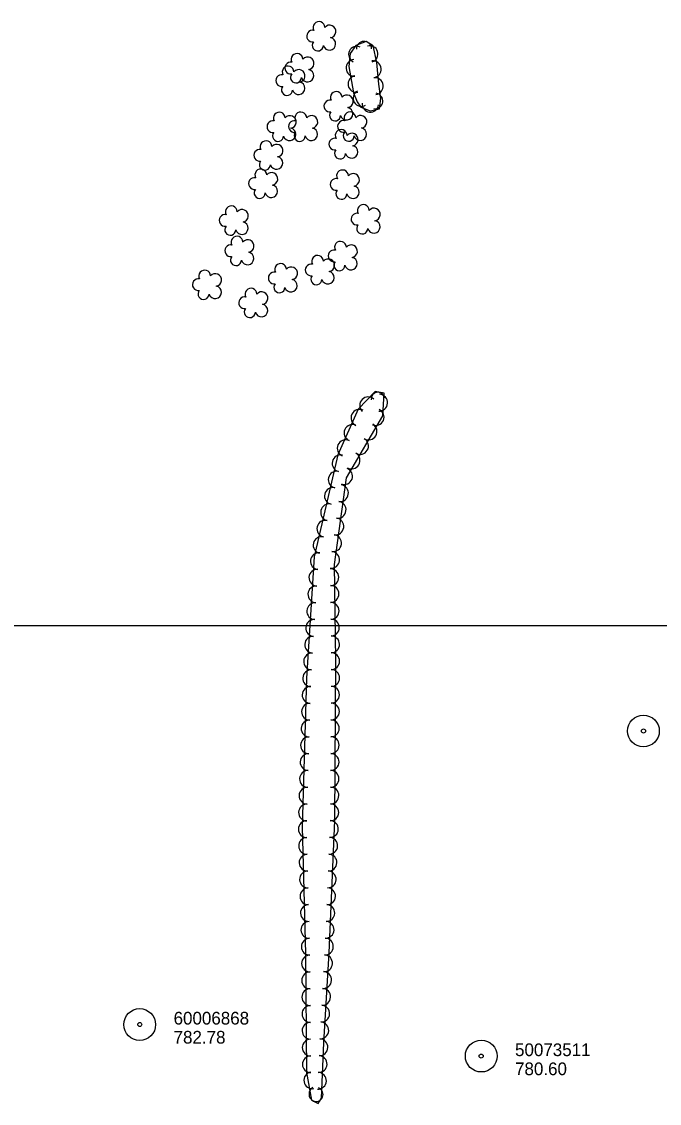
# Model space of a CAD drawing. Extents: x 591954 to 597000, y 198576 to 213500.
# Drawn here: x 593152 to 593454, y 205274 to 205785 of the extents above; entities that cross this region are included whole.
import ezdxf

# ---------------------------------------------------------------- set-up
doc = ezdxf.new("R2010")
doc.units = 0
for name, color, linetype in [('Level 10', 7, 'Continuous'), ('Level 18', 7, 'Continuous'), ('Level 6', 7, 'Continuous')]:
    doc.layers.add(name, color=color, linetype=linetype)

msp = doc.modelspace()

# ---------------------------------------------------------------- linework, layer by layer
at = {"layer": 'Level 10'}
for p, q in [((592000, 205500), (594000, 205500)), ((592500, 205500), (594000, 205500)), ((593000, 205500), (595500, 205500))]:
    msp.add_line(p, q, dxfattribs=at)
at = {"layer": 'Level 18'}
for points in [[(593309.43, 205751.63), (593311.13, 205747.51), (593312.91, 205744.96), (593317.33, 205743.26), (593321.75, 205744.12), (593322.38, 205748.97), (593321.36, 205755.83), (593320.39, 205766.05), (593318.67, 205773.91), (593315.37, 205775.97), (593310.53, 205774.1), (593307.83, 205770.27), (593307.2, 205764.16), (593309.43, 205751.63)], [(593287.18, 205288.61), (593289.54, 205275.52), (593292.78, 205274.08), (593294.34, 205276.55), (593295.46, 205302.71), (593297.86, 205345.2), (593300.52, 205407.74), (593300.98, 205483.58), (593300.47, 205528.84), (593306.11, 205569.66), (593323.28, 205599.09), (593323.87, 205609.75), (593319.69, 205610.48), (593311.66, 205602.17), (593302.05, 205580.65), (593290.87, 205532.38), (593287.24, 205475.12), (593285.14, 205404.8), (593286.75, 205344.73), (593287.18, 205288.61)]]:
    msp.add_lwpolyline(points, dxfattribs=at)
for centre, radius, start, end in [((593293.08, 205782.58), 2.78, 1.3946, 209.1675), ((593298.12, 205780.72), 2.97, 278.4237, 139.6575), ((593290.08, 205778.5), 2.78, 78.0716, 279.0826), ((593298.01, 205774.87), 2.97, 196.0745, 79.0477), ((593292.54, 205774.1), 2.61, 140.7797, 358.7123), ((593310.94, 205769.86), 3.83, 65.0604, 245.0451), ((593314.38, 205772.4), 3.59, 1.6461, 181.6307), ((593317.11, 205770.1), 3.86, 287.1159, 107.1005), ((593282.74, 205767.49), 2.78, 1.3946, 209.1675), ((593287.78, 205765.63), 2.97, 278.4237, 139.6575), ((593309.84, 205763.45), 3.94, 93.8701, 273.8548), ((593278.49, 205761.58), 2.78, 1.3946, 209.1675), ((593279.74, 205763.41), 2.78, 78.0716, 279.0826), ((593283.53, 205759.72), 2.97, 278.4237, 139.6575), ((593287.67, 205759.78), 2.97, 196.0745, 79.0477), ((593318.55, 205762.83), 3.98, 276.2977, 96.2824), ((593275.49, 205757.5), 2.78, 78.0716, 279.0826), ((593282.2, 205759.01), 2.61, 140.7797, 358.7123), ((593283.42, 205753.87), 2.97, 196.0745, 79.0477), ((593310.76, 205755.86), 3.93, 100.1093, 280.094), ((593319.48, 205754.9), 3.98, 277.1854, 97.1701), ((593277.95, 205753.1), 2.61, 140.7797, 358.7123), ((593301.24, 205749.52), 2.78, 1.3946, 209.1675), ((593313.18, 205749.19), 3.9, 120.004, 299.9887), ((593298.24, 205745.44), 2.78, 78.0716, 279.0826), ((593306.28, 205747.66), 2.97, 278.4237, 139.6575), ((593317.38, 205746.37), 3.82, 173.8288, 353.8135), ((593319.61, 205747.87), 3.66, 261.5136, 81.4983), ((593274.3, 205739.8), 2.78, 1.3946, 209.1675), ((593284.49, 205739.85), 2.78, 1.3946, 209.1675), ((593300.7, 205741.04), 2.61, 140.7797, 358.7123), ((593306.17, 205741.81), 2.97, 196.0745, 79.0477), ((593307.7, 205739.9), 2.78, 1.3946, 209.1675), ((593271.3, 205735.72), 2.78, 78.0716, 279.0826), ((593279.34, 205737.94), 2.97, 278.4237, 139.6575), ((593281.49, 205735.77), 2.78, 78.0716, 279.0826), ((593289.54, 205737.99), 2.97, 278.4237, 139.6575), ((593304.7, 205735.82), 2.78, 78.0716, 279.0826), ((593312.74, 205738.04), 2.97, 278.4237, 139.6575), ((593273.76, 205731.32), 2.61, 140.7797, 358.7123), ((593279.23, 205732.09), 2.97, 196.0745, 79.0477), ((593283.96, 205731.37), 2.61, 140.7797, 358.7123), ((593289.43, 205732.14), 2.97, 196.0745, 79.0477), ((593303.57, 205731.52), 2.78, 1.3946, 209.1675), ((593307.16, 205731.42), 2.61, 140.7797, 358.7123), ((593308.61, 205729.66), 2.97, 278.4237, 139.6575), ((593312.63, 205732.19), 2.97, 196.0745, 79.0477), ((593268.07, 205726.25), 2.78, 1.3946, 209.1675), ((593273.11, 205724.4), 2.97, 278.4237, 139.6575), ((593300.57, 205727.44), 2.78, 78.0716, 279.0826), ((593308.5, 205723.8), 2.97, 196.0745, 79.0477), ((593265.07, 205722.18), 2.78, 78.0716, 279.0826), ((593273, 205718.54), 2.97, 196.0745, 79.0477), ((593303.03, 205723.04), 2.61, 140.7797, 358.7123), ((593267.53, 205717.78), 2.61, 140.7797, 358.7123), ((593262.58, 205708.83), 2.78, 78.0716, 279.0826), ((593265.58, 205712.9), 2.78, 1.3946, 209.1675), ((593270.62, 205711.05), 2.97, 278.4237, 139.6575), ((593301.2, 205708.38), 2.78, 78.0716, 279.0826), ((593304.2, 205712.45), 2.78, 1.3946, 209.1675), ((593309.25, 205710.6), 2.97, 278.4237, 139.6575), ((593265.04, 205704.43), 2.61, 140.7797, 358.7123), ((593270.51, 205705.19), 2.97, 196.0745, 79.0477), ((593303.67, 205703.98), 2.61, 140.7797, 358.7123), ((593309.14, 205704.74), 2.97, 196.0745, 79.0477), ((593251.69, 205695.45), 2.78, 1.3946, 209.1675), ((593256.73, 205693.6), 2.97, 278.4237, 139.6575), ((593314.06, 205696.08), 2.78, 1.3946, 209.1675), ((593319.11, 205694.22), 2.97, 278.4237, 139.6575), ((593248.69, 205691.38), 2.78, 78.0716, 279.0826), ((593256.62, 205687.74), 2.97, 196.0745, 79.0477), ((593311.06, 205692), 2.78, 78.0716, 279.0826), ((593319, 205688.36), 2.97, 196.0745, 79.0477), ((593251.15, 205686.98), 2.61, 140.7797, 358.7123), ((593313.53, 205687.6), 2.61, 140.7797, 358.7123), ((593254.36, 205681.13), 2.78, 1.3946, 209.1675), ((593259.41, 205679.28), 2.97, 278.4237, 139.6575), ((593303.25, 205678.72), 2.78, 1.3946, 209.1675), ((593251.36, 205677.06), 2.78, 78.0716, 279.0826), ((593259.29, 205673.42), 2.97, 196.0745, 79.0477), ((593300.25, 205674.64), 2.78, 78.0716, 279.0826), ((593308.29, 205676.86), 2.97, 278.4237, 139.6575), ((593253.83, 205672.66), 2.61, 140.7797, 358.7123), ((593274.93, 205668.26), 2.78, 1.3946, 209.1675), ((593289.41, 205667.98), 2.78, 78.0716, 279.0826), ((593292.41, 205672.06), 2.78, 1.3946, 209.1675), ((593297.45, 205670.2), 2.97, 278.4237, 139.6575), ((593302.71, 205670.25), 2.61, 140.7797, 358.7123), ((593308.18, 205671.01), 2.97, 196.0745, 79.0477), ((593239.05, 205665.12), 2.78, 1.3946, 209.1675), ((593244.1, 205663.26), 2.97, 278.4237, 139.6575), ((593271.93, 205664.18), 2.78, 78.0716, 279.0826), ((593279.97, 205666.4), 2.97, 278.4237, 139.6575), ((593291.87, 205663.58), 2.61, 140.7797, 358.7123), ((593297.34, 205664.35), 2.97, 196.0745, 79.0477), ((593236.05, 205661.05), 2.78, 78.0716, 279.0826), ((593243.99, 205657.41), 2.97, 196.0745, 79.0477), ((593274.39, 205659.78), 2.61, 140.7797, 358.7123), ((593279.86, 205660.55), 2.97, 196.0745, 79.0477), ((593238.52, 205656.65), 2.61, 140.7797, 358.7123), ((593257.93, 205652.47), 2.78, 78.0716, 279.0826), ((593260.93, 205656.55), 2.78, 1.3946, 209.1675), ((593265.97, 205654.69), 2.97, 278.4237, 139.6575), ((593260.39, 205648.07), 2.61, 140.7797, 358.7123), ((593265.86, 205648.84), 2.97, 196.0745, 79.0477), ((593320.92, 205607.05), 3.16, 7.3263, 187.311), ((593321.54, 205605.25), 3.97, 266.803, 86.7877), ((593316.31, 205603.99), 3.97, 45.982, 225.9666), ((593312.23, 205598.12), 3.96, 64.5375, 244.5221), ((593319.99, 205598.4), 3.89, 246.7442, 66.7289), ((593308.93, 205590.96), 3.97, 65.9565, 245.9412), ((593316.53, 205591.64), 3.97, 239.7528, 59.7375), ((593312.52, 205584.78), 3.97, 239.7465, 59.7312), ((593305.7, 205583.71), 3.97, 65.9595, 245.9442), ((593303.28, 205576.59), 3.97, 76.5282, 256.5129), ((593308.52, 205577.92), 3.97, 239.7528, 59.7375), ((593301.46, 205568.87), 3.97, 76.9617, 256.9464), ((593305.06, 205570.49), 3.9, 249.7915, 69.7762), ((593299.67, 205561.14), 3.97, 76.9547, 256.9393), ((593303.02, 205562.48), 3.97, 262.1418, 82.1265), ((593297.87, 205553.4), 3.97, 76.9601, 256.9447), ((593301.93, 205554.61), 3.97, 262.1346, 82.1193), ((593296.08, 205545.66), 3.97, 76.9547, 256.9393), ((593300.85, 205546.74), 3.97, 262.1418, 82.1265), ((593299.76, 205538.88), 3.97, 262.1346, 82.1193), ((593294.29, 205537.92), 3.97, 76.9617, 256.9464), ((593292.99, 205530.36), 3.96, 83.7745, 263.7592), ((593298.82, 205530.92), 3.96, 264.3525, 84.3371), ((593298.46, 205522.77), 3.97, 270.6569, 90.6416), ((593292.33, 205522.55), 3.97, 86.3913, 266.376), ((593291.83, 205514.63), 3.97, 86.3841, 266.3688), ((593298.55, 205514.83), 3.97, 270.6496, 90.6343), ((593291.33, 205506.7), 3.97, 86.3913, 266.376), ((593298.64, 205506.89), 3.97, 270.6569, 90.6416), ((593290.82, 205498.77), 3.97, 86.3913, 266.376), ((593298.73, 205498.95), 3.97, 270.6497, 90.6344), ((593290.32, 205490.85), 3.97, 86.3841, 266.3688), ((593298.82, 205491.01), 3.97, 270.6568, 90.6415), ((593289.82, 205482.92), 3.97, 86.3913, 266.376), ((593298.87, 205483.08), 3.97, 270.0942, 90.0789), ((593289.39, 205475.02), 3.97, 87.3373, 267.322), ((593298.85, 205475.16), 3.97, 269.6614, 89.6461), ((593289.09, 205467.12), 3.97, 88.2977, 268.2824), ((593298.8, 205467.21), 3.97, 269.6614, 89.6461), ((593288.85, 205459.18), 3.97, 88.2977, 268.2824), ((593298.75, 205459.27), 3.97, 269.6542, 89.6389), ((593288.61, 205451.24), 3.97, 88.2907, 268.2754), ((593298.7, 205451.33), 3.97, 269.6614, 89.6461), ((593288.37, 205443.3), 3.97, 88.2977, 268.2824), ((593298.66, 205443.39), 3.97, 269.6614, 89.6461), ((593288.14, 205435.37), 3.97, 88.2977, 268.2824), ((593298.61, 205435.44), 3.97, 269.6614, 89.6461), ((593287.9, 205427.43), 3.97, 88.2977, 268.2824), ((593298.56, 205427.5), 3.97, 269.6614, 89.6461), ((593287.66, 205419.49), 3.97, 88.2907, 268.2754), ((593298.51, 205419.56), 3.97, 269.6542, 89.6388), ((593287.42, 205411.55), 3.97, 88.2977, 268.2824), ((593298.46, 205411.62), 3.97, 269.6326, 89.6173), ((593287.33, 205403.68), 3.97, 90.3757, 270.3604), ((593298.27, 205403.75), 3.97, 267.5686, 87.5532), ((593287.46, 205395.79), 3.97, 91.5373, 271.522), ((593297.93, 205395.82), 3.97, 267.5689, 87.5535), ((593287.68, 205387.85), 3.97, 91.5371, 271.5218), ((593297.59, 205387.88), 3.97, 267.5689, 87.5535), ((593287.89, 205379.91), 3.97, 91.5371, 271.5218), ((593297.25, 205379.95), 3.97, 267.5758, 87.5604), ((593288.1, 205371.97), 3.97, 91.5371, 271.5218), ((593296.92, 205372.01), 3.97, 267.5689, 87.5535), ((593288.31, 205364.03), 3.97, 91.5371, 271.5218), ((593296.58, 205364.07), 3.97, 267.5686, 87.5532), ((593288.52, 205356.09), 3.97, 91.5371, 271.5218), ((593296.24, 205356.14), 3.97, 267.5689, 87.5535), ((593288.73, 205348.14), 3.97, 91.4578, 271.4425), ((593295.9, 205348.21), 3.97, 267.4677, 87.4523), ((593288.86, 205340.17), 3.97, 90.4477, 270.4323), ((593295.5, 205340.3), 3.97, 266.7814, 86.7661), ((593288.92, 205332.22), 3.97, 90.4477, 270.4323), ((593295.05, 205332.37), 3.97, 266.7814, 86.7661), ((593288.98, 205324.28), 3.97, 90.4477, 270.4324), ((593294.6, 205324.44), 3.97, 266.789, 86.7737), ((593289.04, 205316.34), 3.97, 90.4477, 270.4323), ((593294.16, 205316.51), 3.97, 266.7814, 86.7661), ((593289.11, 205308.4), 3.97, 90.4477, 270.4324), ((593293.71, 205308.58), 3.97, 266.7814, 86.7661), ((593289.17, 205300.45), 3.97, 90.4477, 270.4323), ((593293.3, 205300.62), 3.97, 267.3809, 87.3655), ((593292.95, 205292.68), 3.97, 267.5545, 87.5391), ((593289.2, 205292.55), 3.93, 90.4454, 270.4301), ((593289.94, 205284.99), 3.97, 100.2325, 280.2172), ((593292.61, 205284.75), 3.97, 267.5469, 87.5316), ((593291.93, 205278.46), 3.56, 118.2893, 298.274), ((593291.61, 205278.23), 3.38, 247.9036, 67.8883)]:
    msp.add_arc(centre, radius, start, end, dxfattribs=at)
at = {"layer": 'Level 6'}
for centre, radius in [((593446.51, 205450.07), 7.5), ((593446.51, 205450.07), 7.5), ((593446.51, 205450.07), 7.5), ((593446.51, 205450.07), 0.96), ((593446.51, 205450.07), 0.96), ((593446.51, 205450.07), 0.96), ((593208.36, 205311.34), 7.5), ((593208.36, 205311.34), 0.96), ((593369.79, 205296.41), 7.5), ((593369.79, 205296.41), 0.96)]:
    msp.add_circle(centre, radius, dxfattribs=at)

# ---------------------------------------------------------------- texts
for s, p in [('60006868', (593224.35, 205311.34)), ('782.78', (593224.35, 205302.34)), ('50073511', (593385.79, 205296.41)), ('780.60', (593385.79, 205287.41))]:
    msp.add_text(s, height=6, dxfattribs=at).set_placement(p)

doc.saveas('drawing.dxf')
